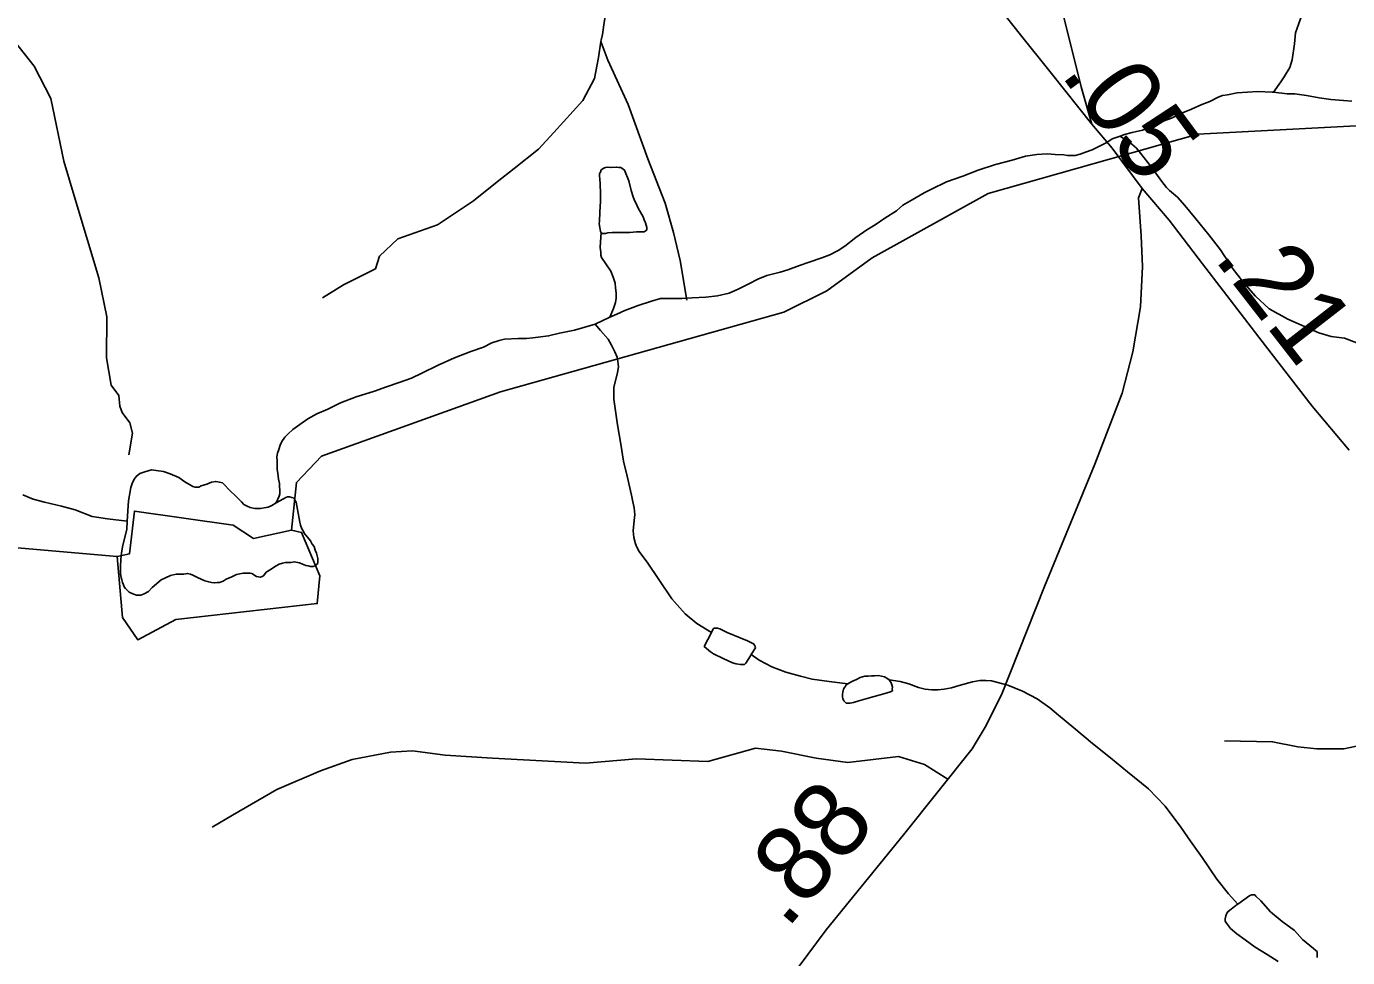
# Model space of a CAD drawing. Extents: x 2001466 to 31450019, y -30647475 to 847247.
# Drawn here: x 2188363 to 2192710, y 769809 to 772873 of the extents above; entities that cross this region are included whole.
import ezdxf

# ---------------------------------------------------------------- set-up
doc = ezdxf.new("R2010")
doc.units = 0
for name, color, linetype in [('Exist Hydrographic Creek Single Shore', 7, 'Continuous'), ('Exist Hydrographic Misc Water Feature', 7, 'Continuous'), ('Exist Hydrographic Pond Under 1500 Sq Ft', 7, 'Continuous'), ('Exist Road Non-System Type 51', 7, 'Continuous'), ('Exist Road Primary NC Attributed', 7, 'Continuous'), ('Exist Road Primary NC Service Mileage Hundredths English Label', 7, 'Continuous'), ('Exist Road Secondary Mileage Hundredths English Label', 7, 'Continuous'), ('Exist Road Secondary Type 41 Attributed', 7, 'Continuous'), ('Exist Road Secondary Type 51 Attributed', 7, 'Continuous')]:
    doc.layers.add(name, color=color, linetype=linetype)

msp = doc.modelspace()

# ---------------------------------------------------------------- linework, layer by layer
at = {"layer": 'Exist Hydrographic Creek Single Shore'}
for points in [[(2189235.1, 771215), (2189251.1, 771372.1), (2189334.1, 771459), (2189923, 771669.9), (2190855, 771932.9), (2190996.1, 772002.1), (2191145.1, 772110.7), (2191527.2, 772322.6), (2192217, 772518.3), (2192800.1, 772549), (2192991, 772617.2), (2193298, 772827.5), (2193694.1, 773321.1), (2193777, 773447.4), (2193850, 773629.6), (2193925, 773703.5), (2194124.1, 773781.4), (2194440.1, 773840.5)], [(2187588.1, 770930.6), (2187688, 770945), (2187903.1, 771081.6), (2188219, 771166.9), (2188661.1, 771128.3)]]:
    msp.add_lwpolyline(points, dxfattribs=at)
at = {"layer": 'Exist Hydrographic Misc Water Feature'}
msp.add_line((2190282.1, 771915.8), (2190234.1, 771893.4), dxfattribs=at)
for points in [[(2192508.1, 773552.6), (2192518.4, 773522.6), (2192528.2, 773494.8), (2192538.3, 773458.8), (2192548.7, 773429.2), (2192561, 773385.2), (2192585.4, 773331.2), (2192597.5, 773293.6), (2192612.1, 773247.7), (2192628.5, 773185.5), (2192635.1, 773153.7), (2192635.1, 773107.9), (2192623.2, 773059.7), (2192609.6, 773023.7), (2192596.1, 772985.6), (2192574.4, 772947.5), (2192554.5, 772897.3), (2192538.7, 772851), (2192535, 772815.1), (2192527.6, 772763.1), (2192519.8, 772737), (2192501.6, 772706.9), (2192490.1, 772690.8), (2192466.1, 772656.8)], [(2192466.1, 772656.8), (2192461.8, 772656.6), (2192414, 772658.5), (2192346.1, 772653.8), (2192314.6, 772647.6), (2192298.4, 772645.6), (2192284.2, 772639.6), (2192256.3, 772625.1), (2192230.5, 772615.2), (2192196.6, 772600.9), (2192166.5, 772588.8), (2192130.8, 772570.3), (2192106.8, 772562.1), (2192086.9, 772552.2), (2192065, 772542.1), (2192035.1, 772531.6), (2192001, 772523.8), (2191975.4, 772517.5), (2191961.2, 772511.1)], [(2192724, 772626.7), (2192696.4, 772628.5), (2192654.3, 772631.9), (2192616.2, 772637.7), (2192574.1, 772645.7), (2192536, 772651), (2192510.6, 772651.2), (2192466.1, 772656.8)], [(2191961.2, 772511.1), (2191935.2, 772503.3), (2191917.4, 772491), (2191891.7, 772477), (2191869.6, 772466.6), (2191847.9, 772458.5), (2191829.8, 772452.3), (2191813.8, 772448.2), (2191801.5, 772448.4), (2191788, 772448.1), (2191775.9, 772449.9), (2191747.8, 772451.7), (2191721.7, 772453.6), (2191687.7, 772451.4), (2191649.8, 772445.4), (2191606.1, 772432.9), (2191551.8, 772418.4), (2191494.3, 772399.9), (2191444.3, 772379.9), (2191390.6, 772361.6), (2191340.6, 772337.1), (2191317, 772324.9), (2191277.2, 772302.5), (2191246.8, 772284.4), (2191225.1, 772266.2), (2191187.6, 772242.2), (2191155.4, 772219.9), (2191127.7, 772203.8), (2191091.8, 772177.6), (2191056.1, 772149.4), (2191034.2, 772135.2), (2191006.3, 772120.7), (2190980.5, 772110.9), (2190938.4, 772096.5), (2190906.7, 772086.3), (2190868.5, 772071.8), (2190843.1, 772063.9), (2190798.8, 772053.5), (2190769.1, 772041.4), (2190739.3, 772025.2), (2190707.2, 772008.9), (2190675.6, 771994.7), (2190637.2, 771986.3), (2190597.9, 771982.1), (2190553.6, 771979.8), (2190519.7, 771977.7), (2190483.6, 771977.4), (2190449.4, 771976.9), (2190419.7, 771968.9), (2190375.6, 771954.8), (2190332.1, 771938.3), (2190305.9, 771926), (2190282.1, 771915.8)], [(2192763.6, 771823.2), (2192699.6, 771846.6), (2192655.6, 771852.5), (2192615.4, 771864.2), (2192567.6, 771885.7), (2192513.2, 771909.2), (2192451.3, 771943), (2192406.8, 771984.6), (2192366.8, 772030.4), (2192330.1, 772078.1), (2192291.6, 772137.9), (2192253.7, 772187.4), (2192210.8, 772239.3), (2192174.7, 772282.9), (2192150.5, 772310.5), (2192124.3, 772332.3), (2192114.4, 772342.3), (2192098.2, 772362.2), (2192064.2, 772410), (2192027.9, 772455.6), (2192015.8, 772471.6), (2191999.4, 772485.5), (2191961.2, 772511.1)], [(2190254, 772193.9), (2190252.1, 772197.8), (2190250.1, 772211.5), (2190247.8, 772223.6), (2190248, 772231.7), (2190249.5, 772261.5), (2190251.3, 772297.7), (2190251.5, 772321.6), (2190251.1, 772355.7), (2190248.7, 772381.7), (2190248.9, 772387.7), (2190250.7, 772391.5), (2190252.8, 772395.7), (2190253, 772399.7), (2190256.7, 772401.6), (2190260.8, 772405.4), (2190264.4, 772407.7), (2190268.7, 772407.9), (2190276.7, 772409.9), (2190286.6, 772408), (2190304.8, 772409.7), (2190312.6, 772408.1), (2190318.6, 772408), (2190322.5, 772406.2), (2190330.5, 772400.2), (2190344.8, 772364.3), (2190353, 772332.3), (2190359.6, 772312.2), (2190363.1, 772300.3), (2190369, 772290.5), (2190375.8, 772274.4), (2190392, 772246.4), (2190395.9, 772236.6), (2190399.6, 772226.6), (2190401.8, 772218.6), (2190404.3, 772210.5), (2190404.1, 772204.9), (2190402.2, 772200.7), (2190395.9, 772196.8), (2190370, 772196.6), (2190347.9, 772194.3), (2190326, 772194.4), (2190306.3, 772194.1), (2190290.1, 772194.1), (2190276.1, 772193.8), (2190268.1, 772191.7), (2190258.3, 772191.6), (2190254, 772193.9)], [(2190254, 772193.9), (2190252.3, 772163.7), (2190250.7, 772145.7), (2190252.6, 772129.6), (2190252.8, 772119.8), (2190254.8, 772111.8), (2190285.4, 772067.8), (2190292.9, 772048), (2190299.5, 772028), (2190301.6, 772012.2), (2190303.4, 771996.1), (2190303.4, 771978.3), (2190301.6, 771964), (2190294, 771944), (2190282.1, 771915.8)], [(2190234.1, 771893.4), (2190166.2, 771873.3), (2190116.4, 771862.9), (2190080.7, 771854.5), (2190046.3, 771850.4), (2190028.6, 771848.2), (2190008.7, 771846), (2189980.7, 771845.7), (2189936.4, 771843.5), (2189918.3, 771839.7), (2189894.7, 771831.1), (2189867.1, 771817.1), (2189825, 771802.7), (2189771.1, 771782.5), (2189717.4, 771758.1), (2189663.6, 771731.8), (2189629.6, 771715.4), (2189589.8, 771701.2), (2189547.8, 771686.8), (2189508, 771672.5), (2189448.1, 771654.4), (2189396.3, 771633.9), (2189354.2, 771613.8), (2189318.3, 771597.4), (2189288.4, 771581.2), (2189263, 771563.1), (2189239, 771546.9), (2189223.2, 771530.6), (2189212.9, 771520.8), (2189203.5, 771506.8), (2189197.6, 771494.7), (2189193, 771480.8), (2189189.4, 771468.8), (2189187.3, 771456.5), (2189187.7, 771442.6), (2189187.7, 771430.5), (2189187.7, 771414.7), (2189190, 771402.6), (2189192, 771382.8), (2189196.1, 771368.8), (2189196.1, 771358.6), (2189196.3, 771346.8), (2189196.3, 771334.6), (2189194.3, 771326.8), (2189184.6, 771304.8)], [(2190617.1, 770878.6), (2190568.5, 770908.2), (2190530.6, 770940), (2190486.1, 770989.7), (2190444.1, 771053.2), (2190407.6, 771107), (2190379.3, 771145), (2190371.1, 771158.7), (2190367.2, 771170.7), (2190361, 771190.7), (2190358.8, 771212.6), (2190362.3, 771246.9), (2190364.3, 771266.9), (2190362, 771288.7), (2190358.2, 771308.8), (2190354.3, 771330.5), (2190339.5, 771392.8), (2190327.4, 771442.4), (2190318.8, 771498.5), (2190308.1, 771562.2), (2190295.8, 771646), (2190296, 771662.2), (2190295.8, 771684.1), (2190307.5, 771734.3), (2190311, 771752.4), (2190309.1, 771770.1), (2190306.9, 771784.3), (2190298.9, 771802.1), (2190288.4, 771824), (2190276.5, 771844), (2190252.1, 771871.6), (2190234.1, 771893.4)], [(2189184.6, 771304.8), (2189170.5, 771296.4), (2189158.8, 771290.4), (2189144.9, 771288.5), (2189132.8, 771286.3), (2189122.9, 771286.1), (2189114.9, 771286.1), (2189098.9, 771290.1), (2189088.9, 771294.1), (2189078.4, 771300.1), (2189070.4, 771307.9), (2189054.8, 771323.6), (2189030.2, 771347.6), (2189014, 771365.4), (2189007.9, 771371.2), (2188998, 771373.1), (2188985.9, 771375.4), (2188972, 771373), (2188956.2, 771366.9), (2188938.2, 771361.1), (2188930.4, 771357), (2188922.2, 771356.6), (2188918.3, 771356.8), (2188910.3, 771358.8), (2188904.5, 771362.6), (2188884.2, 771374.5), (2188864.1, 771388.5), (2188835.8, 771400.1), (2188814.3, 771407.8), (2188790.3, 771411.8), (2188774.1, 771413.9), (2188752.2, 771407.5), (2188735.8, 771401.4), (2188723.9, 771391.4), (2188716.3, 771381.2), (2188710.6, 771369.1), (2188706, 771355.2), (2188698.7, 771311.3), (2188695, 771245.3)], [(2188695, 771245.3), (2188629.2, 771252.9), (2188578.9, 771260.4), (2188523.1, 771282.2), (2188478.6, 771293.8), (2188422.7, 771307.6), (2188384.7, 771316.9), (2188350.9, 771331)], [(2189184.6, 771304.8), (2189194.5, 771310.6), (2189208.6, 771318.6), (2189216.4, 771322.7), (2189222.4, 771324.6), (2189228.3, 771324.9), (2189236.5, 771322.9), (2189240.4, 771321.1), (2189244.5, 771317.3), (2189248.6, 771310.9), (2189250.5, 771307), (2189254.6, 771283.3), (2189262.8, 771241), (2189265, 771231.4), (2189269.1, 771219.4), (2189273, 771213.1), (2189277.3, 771205.2), (2189297.2, 771179.5), (2189303.6, 771169.6), (2189309.5, 771161.4), (2189313.4, 771149.4), (2189317.3, 771139.5), (2189322, 771121.7), (2189321.6, 771111.7), (2189321.8, 771105.5), (2189317.9, 771101.7), (2189312.2, 771097.7), (2189306.2, 771095.3), (2189298, 771095.3), (2189289.8, 771097.4), (2189282.2, 771099.4), (2189271.8, 771103.4), (2189261.7, 771107.3), (2189243.7, 771111.3), (2189233.6, 771109.1), (2189223.8, 771109), (2189215.8, 771109), (2189205.8, 771106.9), (2189194.1, 771103), (2189182, 771096.7), (2189167.8, 771086.6), (2189152.2, 771076.4), (2189142.6, 771064.5), (2189138.3, 771062.3), (2189132.6, 771060.3), (2189126.4, 771062.1), (2189120, 771062.2), (2189104.3, 771072.3), (2189098.3, 771074.1), (2189092.4, 771074.1), (2189084.2, 771074.1), (2189076.6, 771074.1), (2189054.2, 771069.8), (2189038.4, 771061.6), (2189020.4, 771053.8), (2189010.5, 771047.6), (2188998.7, 771043.3), (2188990.7, 771043.3), (2188982.3, 771041.3), (2188972.4, 771043.1), (2188962.6, 771045), (2188950.5, 771048.9), (2188926.1, 771059.1), (2188910.5, 771066.7), (2188902.3, 771070.8), (2188892.2, 771072.7), (2188880.5, 771070.4), (2188856.1, 771070.5), (2188836.5, 771066.2), (2188820.3, 771058.1), (2188806.3, 771052), (2188776.6, 771026.1), (2188764.7, 771013.7), (2188750.7, 771005.7), (2188739.1, 771001.8), (2188730.9, 771001.8), (2188724.9, 771001.5), (2188712.8, 771005.3), (2188700.7, 771011.6), (2188694.8, 771017.4), (2188688.6, 771023.2), (2188684.5, 771029.1), (2188682.5, 771035.5), (2188678.8, 771043.3), (2188676.7, 771051.4), (2188674.7, 771059.3), (2188672.4, 771071), (2188672, 771095), (2188673.9, 771119.1), (2188675.9, 771141.1), (2188680, 771165.3), (2188693.3, 771217.2), (2188695, 771245.3)], [(2188854.1, 770921), (2189320, 770973.8), (2189328, 771065.4), (2189268.1, 771207.7), (2189235.1, 771215)], [(2188661.1, 771128.3), (2188679, 770927.9), (2188729, 770854.7), (2188854.1, 770921)], [(2190747.3, 770805.8), (2190745.5, 770801.6), (2190737.5, 770789.4), (2190729.5, 770777.6), (2190725.8, 770773.3), (2190717.8, 770773.3), (2190711.9, 770773.4), (2190697.7, 770775.1), (2190685.6, 770779), (2190655.7, 770792.8), (2190623.5, 770808.7), (2190613.9, 770814.6), (2190593.3, 770832.7), (2190617.1, 770878.6)], [(2190617.1, 770878.6), (2190621, 770888.5), (2190624.7, 770892.8), (2190632.7, 770892.8), (2190637, 770892.6), (2190644.6, 770890.6), (2190669, 770878.9), (2190711.3, 770861.1), (2190735, 770851.4), (2190755.5, 770841.4), (2190759.2, 770835.6), (2190761.1, 770831.7), (2190761.3, 770827.6), (2190747.3, 770805.8)], [(2191066, 770709.8), (2191004.3, 770717.4), (2190948.1, 770724.7), (2190909.7, 770734.5), (2190861.6, 770748.3), (2190816, 770765.8), (2190773.8, 770787.6), (2190747.3, 770805.8)], [(2191201.9, 770722.9), (2191206, 770716.6), (2191207.9, 770712.7), (2191210.3, 770706.6), (2191212, 770698.7), (2191211.8, 770693), (2191212.2, 770686.9), (2191205.8, 770682.9), (2191184.5, 770676.4), (2191152.5, 770668.3), (2191124.4, 770660), (2191102.1, 770654), (2191084, 770647.8), (2191072.8, 770645.9), (2191066.8, 770646), (2191060.3, 770645.7), (2191056.4, 770649.6), (2191052.3, 770653.8), (2191048.6, 770661.7), (2191048.4, 770665.8), (2191048.2, 770669.9), (2191048.4, 770675.5), (2191048.6, 770681.6), (2191050, 770687.8), (2191051.8, 770691.6), (2191054.1, 770697.7), (2191058.2, 770701.6), (2191060, 770705.8), (2191066, 770709.8)], [(2191066, 770709.8), (2191078.3, 770717.6), (2191093.7, 770723.8), (2191105.8, 770730.1), (2191121.8, 770734.2), (2191132, 770734.2), (2191143.9, 770736.1), (2191153.5, 770736.3), (2191166.1, 770736.4), (2191175.9, 770734.5), (2191185.7, 770732.6), (2191193.5, 770728.6), (2191201.9, 770722.9)], [(2192348.4, 769984.9), (2192318.5, 770018.7), (2192279.9, 770066.3), (2192231.5, 770138.1), (2192193, 770191.8), (2192160.6, 770237.7), (2192110.1, 770307), (2192054.3, 770364.5), (2191985.4, 770420.3), (2191929.3, 770465.7), (2191870.8, 770513.5), (2191808.9, 770565), (2191758.5, 770606.7), (2191730.6, 770630.4), (2191688.3, 770660), (2191640.3, 770685.8), (2191591.7, 770705.4), (2191537.8, 770719.2), (2191520, 770720.7), (2191499.9, 770720.9), (2191475.9, 770716.4), (2191431.8, 770704.4), (2191406.2, 770696.1), (2191382.2, 770692), (2191362.1, 770689.7), (2191342.2, 770689.5), (2191320.1, 770691.6), (2191297.9, 770697.4), (2191265.9, 770709.2), (2191238, 770717), (2191201.9, 770722.9)], [(2192481.9, 769795.6), (2192445.4, 769819.4), (2192405.6, 769843.2), (2192373, 769867.2), (2192345.3, 769886.9), (2192324.8, 769904.5), (2192310.9, 769922.5), (2192306.8, 769928.7), (2192306.8, 769936.5), (2192309, 769946.7), (2192312.9, 769954.6), (2192316.8, 769960.5), (2192342.2, 769980.6), (2192348.4, 769984.9)], [(2192348.4, 769984.9), (2192388.4, 770013), (2192394.3, 770014.9), (2192400.3, 770015.3), (2192404.4, 770015), (2192408.1, 770011.2), (2192424.1, 769995.4), (2192456.5, 769959.7), (2192495, 769927.9), (2192535, 769897.9), (2192561, 769868.5), (2192597.3, 769838.6), (2192605.7, 769832.5), (2192609.6, 769828.6), (2192609.6, 769822.6), (2192609.8, 769818.5), (2192609.6, 769812.8), (2192609.8, 769808.7)]]:
    msp.add_lwpolyline(points, dxfattribs=at)
at = {"layer": 'Exist Hydrographic Pond Under 1500 Sq Ft'}
msp.add_lwpolyline([(2188661.1, 771128.3), (2188702.2, 771137.3), (2188718.1, 771278.1), (2189043.2, 771232.1), (2189110, 771188), (2189235.1, 771215)], dxfattribs=at)
at = {"layer": 'Exist Road Non-System Type 51'}
for points in [[(2190973.3, 773563), (2190898.6, 773539.8), (2190822.4, 773506.2), (2190740.1, 773475.7), (2190677.6, 773451.3), (2190622.7, 773425.4), (2190549.2, 773384.2), (2190479.1, 773326.2), (2190407.5, 773251.5), (2190369.4, 773193.5), (2190328.2, 773120.3), (2190291.6, 773027.2), (2190273.3, 772943.3), (2190264.2, 772885.4), (2190258.1, 772845.7), (2190254.3, 772827.2), (2190252.4, 772822.5)], [(2190252.4, 772822.5), (2190244.8, 772770.1), (2190232.4, 772701.6), (2190193.4, 772629.3), (2190098.3, 772523.7), (2190047.9, 772468.5), (2189967.9, 772405.3), (2189911.8, 772361.6), (2189833.8, 772298.8), (2189715.9, 772219.8), (2189585.4, 772173.3), (2189524.6, 772117.2), (2189511.3, 772075.3), (2189406.7, 772022), (2189337.2, 771979.2)], [(2190252.4, 772822.5), (2190275.9, 772761.2), (2190342.9, 772615.8), (2190407.2, 772436.5), (2190464.2, 772291.4), (2190492.2, 772194.8), (2190514.3, 772102.4), (2190535.6, 771972)], [(2193132.4, 770940), (2192993.8, 770617.7), (2192957.5, 770545.1), (2192918, 770502.3), (2192825.7, 770499), (2192759.8, 770508.9), (2192697.2, 770495.7), (2192608.2, 770495.7), (2192545.6, 770502.3), (2192463.2, 770518.8), (2192305, 770522.1)], [(2191394.7, 770395.9), (2191317.5, 770443.7), (2191232.6, 770470), (2191065.7, 770450.2), (2190961.5, 770465.4), (2190847.1, 770487.9), (2190761.8, 770498), (2190605.4, 770454.5), (2190369.9, 770463.2), (2190202.7, 770448), (2189896.8, 770465.4), (2189741, 770474.6), (2189633.3, 770488.8), (2189561.3, 770484.3), (2189434.8, 770460.9), (2189330, 770423), (2189186.8, 770362), (2189041.1, 770277), (2188974.3, 770238.4)]]:
    msp.add_lwpolyline(points, dxfattribs=at)
at = {"layer": 'Exist Road Primary NC Attributed'}
for points in [[(2191868.2, 772551.2), (2191735.9, 772717.6), (2191629.1, 772850.6), (2191413, 773125), (2191291.7, 773284.1), (2191124.8, 773467.4), (2190991.9, 773589.9), (2190872.6, 773681), (2190762.7, 773751.2), (2190552.9, 773873.7), (2190286.1, 774010.9), (2189759.2, 774316.6), (2189602.3, 774393.1), (2189444.3, 774489.4), (2189225, 774647.5), (2189038.8, 774771.1), (2188871.4, 774900.9), (2188708.1, 775041.2), (2188541.8, 775181.5)], [(2192033.5, 772339.6), (2191935.2, 772472.6), (2191868.2, 772551.2)], [(2192715.3, 771477.9), (2192593.4, 771623.4), (2192439.5, 771821.3), (2192232.9, 772091.5), (2192123, 772234.9), (2192033.5, 772339.6)]]:
    msp.add_lwpolyline(points, dxfattribs=at)
at = {"layer": 'Exist Road Secondary Type 41 Attributed'}
msp.add_lwpolyline([(2188322.5, 772825.5), (2188388.5, 772741.7), (2188442.9, 772636), (2188486.3, 772429.7), (2188522.9, 772304), (2188600.9, 772045.4), (2188628.1, 771916.6), (2188626.5, 771782.6), (2188642.2, 771692.5), (2188667.3, 771658), (2188670.5, 771623.4), (2188677.8, 771602.5), (2188702.9, 771567.9), (2188712.3, 771534.4), (2188699.8, 771463.2)], dxfattribs=at)
at = {"layer": 'Exist Road Secondary Type 51 Attributed'}
for points in [[(2191731.4, 776317.1), (2191722, 776160.1), (2191703.1, 775912.9), (2191696.9, 775642.8), (2191690.1, 775415.6), (2191686.4, 775132.8), (2191685.4, 774973.7), (2191686.4, 774835.5), (2191695.3, 774605.1), (2191706.8, 774349.6), (2191720.9, 774168.4), (2191717.8, 773940.2), (2191714.1, 773584.1), (2191713.1, 773390.4), (2191727.7, 773143.3), (2191776.9, 772898.3), (2191833.4, 772674.2), (2191868.2, 772551.2)], [(2192033.5, 772339.6), (2192022, 772308.2), (2192030.9, 772183.6), (2192035.1, 772083.1), (2192028.8, 771950.1), (2192003.2, 771801.4), (2191967.6, 771666.3), (2191878.2, 771431.8), (2191712.3, 771029.7), (2191571.6, 770673.7), (2191517.2, 770566.8), (2191474.3, 770495.6), (2191248.8, 770212.9), (2190994, 769899.8), (2190842.2, 769694.6), (2190782.1, 769589.9), (2190728.7, 769444.3), (2190692.1, 769312.4), (2190670.6, 769181.5), (2190661.2, 769049.6), (2190674.3, 768657.9), (2190688.4, 768262.1), (2190686.8, 768010.8)]]:
    msp.add_lwpolyline(points, dxfattribs=at)

# ---------------------------------------------------------------- texts
at = {"layer": 'Exist Road Primary NC Service Mileage Hundredths English Label'}
for s, rotation, p in [('.05', 306.4876, (2191761.7, 772716.7)), ('.21', 307.8553, (2192266, 772110.4))]:
    msp.add_text(s, height=250, rotation=rotation, dxfattribs=at).set_placement(p)
at = {"layer": 'Exist Road Secondary Mileage Hundredths English Label'}
msp.add_text('.88', height=250, rotation=49.7357, dxfattribs=at).set_placement((2190863.6, 769898.5))

doc.saveas('drawing.dxf')
